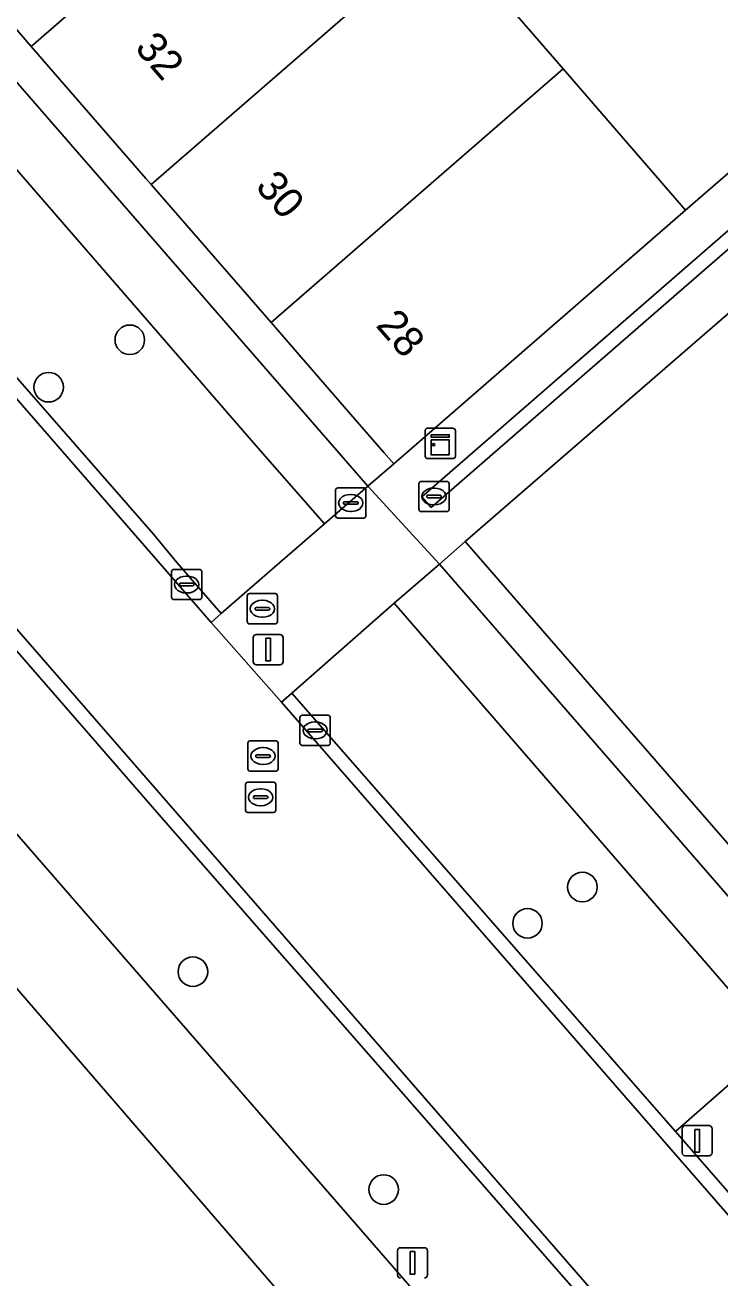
# Model space of a CAD drawing. Extents: x 155887 to 156869, y 383880 to 384678.
# Drawn here: x 156597.4 to 156620.38, y 383945.04 to 383986.49 of the extents above; entities that cross this region are included whole.
import ezdxf

# ---------------------------------------------------------------- set-up
doc = ezdxf.new("R2010")
doc.units = 0
for name, color, linetype in [('IMGEO_Berm_groen', 7, 'Continuous'), ('IMGEO_Boom', 7, 'Continuous'), ('IMGEO_Brandkraan', 7, 'Continuous'), ('IMGEO_Erf', 7, 'Continuous'), ('IMGEO_Kast', 7, 'Continuous'), ('IMGEO_Kolk', 7, 'Continuous'), ('IMGEO_Lichtmast', 7, 'Continuous'), ('IMGEO_OVBaan_gesloten', 7, 'Continuous'), ('IMGEO_Pand', 7, 'Continuous'), ('IMGEO_Pand_nummerreeks', 7, 'Continuous'), ('IMGEO_Parkeervlak_open', 7, 'Continuous'), ('IMGEO_Rijbaan_lokaal_gesloten', 7, 'Continuous'), ('IMGEO_Rijbaan_lokaal_open', 7, 'Continuous'), ('IMGEO_Rioolput', 7, 'Continuous'), ('IMGEO_Voetpad_open', 7, 'Continuous')]:
    doc.layers.add(name, color=color, linetype=linetype)

msp = doc.modelspace()

# ---------------------------------------------------------------- linework, layer by layer
at = {"layer": 'IMGEO_Berm_groen'}
for points in [[(156562.118, 384000), (156634.845, 383916.306), (156649.574, 383899.314), (156657.48, 383890.128), (156660.479, 383886.538), (156661.73, 383884.973), (156667.165, 383889.242), (156667.519, 383889.539)], [(156646.315, 383909.821), (156646.375, 383909.933), (156646.206, 383910.051), (156645.847, 383909.788), (156626.506, 383932.134), (156601.837, 383960.361), (156567.837, 383999.499)]]:
    msp.add_lwpolyline(points, dxfattribs=at)
at = {"layer": 'IMGEO_Boom'}
for centre in [(156600.863, 383976.073), (156598.179, 383974.504), (156615.828, 383957.967), (156614.013, 383956.767), (156602.949, 383955.167), (156609.257, 383947.959)]:
    msp.add_circle(centre, 0.489, dxfattribs=at)
at = {"layer": 'IMGEO_Brandkraan'}
for p, q in [((156607.669, 383970.248), (156607.669, 383971.1)), ((156607.744, 383971.174), (156608.596, 383971.174)), ((156608.157, 383970.954), (156608.182, 383970.954)), ((156608.67, 383971.1), (156608.67, 383970.248)), ((156607.928, 383970.668), (156607.928, 383970.68)), ((156608.366, 383970.631), (156607.968, 383970.631)), ((156607.971, 383970.717), (156608.369, 383970.717)), ((156608.412, 383970.68), (156608.412, 383970.668)), ((156608.596, 383970.174), (156607.744, 383970.174)), ((156608.18, 383970.394), (156608.155, 383970.394))]:
    msp.add_line(p, q, dxfattribs=at)
for points in [[(156607.669, 383970.248), (156607.669, 383971.1)], [(156607.744, 383971.174), (156608.596, 383971.174)], [(156608.67, 383971.1), (156608.67, 383970.248)], [(156608.596, 383970.174), (156607.744, 383970.174)]]:
    msp.add_lwpolyline(points, dxfattribs=at)
for centre, radius, start, end in [((156607.746, 383971.098), 0.0765, 91.552, 178.448), ((156607.746, 383971.098), 0.0765, 91.552, 178.448), ((156608.594, 383971.098), 0.0765, 1.552, 88.448), ((156608.594, 383971.098), 0.0765, 1.552, 88.448), ((156607.968, 383970.677), 0.0403, 85.8775, 175.7526), ((156607.965, 383970.667), 0.0366, 178.938, 274.7102), ((156608.369, 383970.674), 0.043, 264.8664, 352.4533), ((156608.373, 383970.679), 0.0386, 1.7309, 96.639), ((156607.746, 383970.25), 0.0765, 181.552, 268.448), ((156607.746, 383970.25), 0.0765, 181.552, 268.448), ((156608.594, 383970.25), 0.0765, 271.552, 358.448), ((156608.594, 383970.25), 0.0765, 271.552, 358.448)]:
    msp.add_arc(centre, radius, start, end, dxfattribs=at)
for centre, major_axis, ratio, start_param, end_param in [((156608.156, 383970.674), (-0.387, 0.002), 0.722429, 4.712389, 7.853982), ((156608.181, 383970.674), (-0.39, 0.002), 0.717154, 1.570796, 4.712389)]:
    msp.add_ellipse(centre, major_axis=major_axis, ratio=ratio, start_param=start_param, end_param=end_param, dxfattribs=at)
at = {"layer": 'IMGEO_Erf'}
msp.add_lwpolyline([(156583.736, 384000), (156608.736, 383971.231), (156609.595, 383971.968), (156609.266, 383972.346), (156608.095, 383973.695), (156605.533, 383976.645), (156604.809, 383977.478), (156603.63, 383978.836), (156601.566, 383981.212), (156601.392, 383981.413), (156600.225, 383982.756), (156597.599, 383985.78), (156597.07, 383986.389), (156596.031, 383987.585)], dxfattribs=at)
msp.add_lwpolyline([(156622.256, 383991.321), (156624.206, 383993.005), (156620.952, 383996.767), (156616.412, 383992.824), (156611.871, 383988.88), (156615.191, 383985.036), (156619.232, 383980.357), (156628.341, 383988.255), (156628.197, 383988.421), (156628.157, 383988.43), (156626.207, 383986.746)], close=True, dxfattribs=at)
at = {"layer": 'IMGEO_Kast'}
for p, q in [((156610.629, 383972.219), (156610.629, 383973.06)), ((156610.629, 383973.06), (156610.629, 383972.219)), ((156610.704, 383973.144), (156611.545, 383973.144)), ((156611.545, 383973.144), (156610.704, 383973.144)), ((156611.629, 383973.069), (156611.629, 383972.228)), ((156611.629, 383972.228), (156611.629, 383973.069)), ((156611.554, 383972.144), (156610.713, 383972.144)), ((156610.713, 383972.144), (156611.554, 383972.144))]:
    msp.add_line(p, q, dxfattribs=at)
for points in [[(156610.824, 383972.934), (156611.424, 383972.934), (156611.424, 383972.849), (156610.824, 383972.849), (156610.824, 383972.934)], [(156610.824, 383972.759), (156611.424, 383972.759), (156611.424, 383972.27), (156610.824, 383972.27), (156610.824, 383972.759)]]:
    msp.add_lwpolyline(points, dxfattribs=at)
msp.add_circle((156610.908, 383972.608), 0.0377, dxfattribs=at)
for centre, start, end in [((156610.707, 383973.066), 92.4484, 184.2845), ((156610.707, 383973.066), 92.4484, 184.2845), ((156611.551, 383973.066), 2.4484, 94.2845), ((156611.551, 383973.066), 2.4484, 94.2845), ((156610.707, 383972.222), 182.4484, 274.2845), ((156610.707, 383972.222), 182.4484, 274.2845), ((156611.551, 383972.222), 272.4484, 4.2845), ((156611.551, 383972.222), 272.4484, 4.2845)]:
    msp.add_arc(centre, 0.0779, start, end, dxfattribs=at)
at = {"layer": 'IMGEO_Kolk'}
for p, q in [((156610.495, 383971.389), (156611.347, 383971.389)), ((156610.42, 383970.463), (156610.42, 383971.315)), ((156610.722, 383970.932), (156611.12, 383970.932)), ((156610.908, 383971.169), (156610.933, 383971.169)), ((156611.421, 383971.315), (156611.421, 383970.463)), ((156610.679, 383970.883), (156610.679, 383970.895)), ((156611.117, 383970.846), (156610.719, 383970.846)), ((156610.931, 383970.609), (156610.906, 383970.609)), ((156611.163, 383970.895), (156611.163, 383970.883)), ((156611.347, 383970.389), (156610.495, 383970.389)), ((156602.317, 383968.476), (156603.169, 383968.476)), ((156602.242, 383967.55), (156602.242, 383968.402)), ((156602.544, 383968.019), (156602.942, 383968.019)), ((156602.73, 383968.256), (156602.755, 383968.256)), ((156603.243, 383968.402), (156603.243, 383967.55)), ((156602.501, 383967.97), (156602.501, 383967.982)), ((156602.939, 383967.933), (156602.541, 383967.933)), ((156602.753, 383967.696), (156602.728, 383967.696)), ((156602.985, 383967.982), (156602.985, 383967.97)), ((156603.169, 383967.476), (156602.317, 383967.476)), ((156606.49, 383962.725), (156606.49, 383963.577)), ((156606.565, 383963.651), (156607.417, 383963.651)), ((156607.491, 383963.577), (156607.491, 383962.725)), ((156606.749, 383963.145), (156606.749, 383963.157)), ((156607.187, 383963.108), (156606.789, 383963.108)), ((156606.792, 383963.194), (156607.19, 383963.194)), ((156606.978, 383963.431), (156607.003, 383963.431)), ((156607.233, 383963.157), (156607.233, 383963.145)), ((156607.417, 383962.651), (156606.565, 383962.651)), ((156607.001, 383962.871), (156606.976, 383962.871))]:
    msp.add_line(p, q, dxfattribs=at)
for points in [[(156610.495, 383971.389), (156611.347, 383971.389)], [(156610.42, 383970.463), (156610.42, 383971.315)], [(156611.421, 383971.315), (156611.421, 383970.463)], [(156611.347, 383970.389), (156610.495, 383970.389)], [(156602.317, 383968.476), (156603.169, 383968.476)], [(156602.242, 383967.55), (156602.242, 383968.402)], [(156603.243, 383968.402), (156603.243, 383967.55)], [(156603.169, 383967.476), (156602.317, 383967.476)], [(156606.49, 383962.725), (156606.49, 383963.577)], [(156606.565, 383963.651), (156607.417, 383963.651)], [(156607.491, 383963.577), (156607.491, 383962.725)], [(156607.417, 383962.651), (156606.565, 383962.651)]]:
    msp.add_lwpolyline(points, dxfattribs=at)
for centre, radius, start, end in [((156610.497, 383971.313), 0.0765, 91.552, 178.448), ((156610.497, 383971.313), 0.0765, 91.552, 178.448), ((156611.345, 383971.313), 0.0765, 1.552, 88.448), ((156611.345, 383971.313), 0.0765, 1.552, 88.448), ((156610.719, 383970.892), 0.0403, 85.8775, 175.7526), ((156611.124, 383970.894), 0.0386, 1.7309, 96.639), ((156610.716, 383970.882), 0.0366, 178.938, 274.7102), ((156611.12, 383970.889), 0.043, 264.8664, 352.4533), ((156610.497, 383970.465), 0.0765, 181.552, 268.448), ((156610.497, 383970.465), 0.0765, 181.552, 268.448), ((156611.345, 383970.465), 0.0765, 271.552, 358.448), ((156611.345, 383970.465), 0.0765, 271.552, 358.448), ((156602.319, 383968.4), 0.0765, 91.552, 178.448), ((156602.319, 383968.4), 0.0765, 91.552, 178.448), ((156603.167, 383968.4), 0.0765, 1.552, 88.448), ((156603.167, 383968.4), 0.0765, 1.552, 88.448), ((156602.541, 383967.979), 0.0403, 85.8775, 175.7526), ((156602.946, 383967.981), 0.0386, 1.7309, 96.639), ((156602.538, 383967.969), 0.0366, 178.938, 274.7102), ((156602.942, 383967.976), 0.043, 264.8664, 352.4533), ((156602.319, 383967.552), 0.0765, 181.552, 268.448), ((156602.319, 383967.552), 0.0765, 181.552, 268.448), ((156603.167, 383967.552), 0.0765, 271.552, 358.448), ((156603.167, 383967.552), 0.0765, 271.552, 358.448), ((156606.567, 383963.575), 0.0765, 91.552, 178.448), ((156606.567, 383963.575), 0.0765, 91.552, 178.448), ((156607.415, 383963.575), 0.0765, 1.552, 88.448), ((156607.415, 383963.575), 0.0765, 1.552, 88.448), ((156606.789, 383963.154), 0.0403, 85.8775, 175.7526), ((156606.786, 383963.144), 0.0366, 178.938, 274.7102), ((156607.19, 383963.151), 0.043, 264.8664, 352.4533), ((156607.194, 383963.156), 0.0386, 1.7309, 96.639), ((156606.567, 383962.727), 0.0765, 181.552, 268.448), ((156606.567, 383962.727), 0.0765, 181.552, 268.448), ((156607.415, 383962.727), 0.0765, 271.552, 358.448), ((156607.415, 383962.727), 0.0765, 271.552, 358.448)]:
    msp.add_arc(centre, radius, start, end, dxfattribs=at)
for centre, major_axis, ratio, start_param, end_param in [((156610.907, 383970.889), (-0.387, 0.002), 0.722429, 4.712389, 7.853982), ((156610.932, 383970.889), (-0.39, 0.002), 0.717154, 1.570796, 4.712389), ((156602.729, 383967.976), (-0.387, 0.002), 0.722429, 4.712389, 7.853982), ((156602.754, 383967.976), (-0.39, 0.002), 0.717154, 1.570796, 4.712389), ((156606.977, 383963.151), (-0.387, 0.002), 0.722429, 4.712389, 7.853982), ((156607.002, 383963.151), (-0.39, 0.002), 0.717154, 1.570796, 4.712389)]:
    msp.add_ellipse(centre, major_axis=major_axis, ratio=ratio, start_param=start_param, end_param=end_param, dxfattribs=at)
at = {"layer": 'IMGEO_Lichtmast'}
for p, q in [((156604.944, 383965.423), (156604.944, 383966.223)), ((156604.944, 383966.223), (156604.944, 383965.423)), ((156605.044, 383966.323), (156605.834, 383966.323)), ((156605.834, 383966.323), (156605.044, 383966.323)), ((156605.934, 383966.223), (156605.934, 383965.423)), ((156605.934, 383965.423), (156605.934, 383966.223)), ((156605.834, 383965.323), (156605.044, 383965.323)), ((156605.044, 383965.323), (156605.834, 383965.323)), ((156619.126, 383949.174), (156619.126, 383949.974)), ((156619.126, 383949.974), (156619.126, 383949.174)), ((156619.226, 383950.074), (156620.016, 383950.074)), ((156620.016, 383950.074), (156619.226, 383950.074)), ((156620.116, 383949.974), (156620.116, 383949.174)), ((156620.116, 383949.174), (156620.116, 383949.974)), ((156620.016, 383949.074), (156619.226, 383949.074)), ((156619.226, 383949.074), (156620.016, 383949.074)), ((156609.716, 383945.135), (156609.716, 383945.935)), ((156609.716, 383945.935), (156609.716, 383945.135)), ((156609.816, 383946.035), (156610.606, 383946.035)), ((156610.606, 383946.035), (156609.816, 383946.035)), ((156610.706, 383945.935), (156610.706, 383945.135)), ((156610.706, 383945.135), (156610.706, 383945.935))]:
    msp.add_line(p, q, dxfattribs=at)
for points in [[(156605.364, 383966.198), (156605.514, 383966.198), (156605.514, 383965.448), (156605.364, 383965.448), (156605.364, 383966.198)], [(156619.546, 383949.949), (156619.696, 383949.949), (156619.696, 383949.199), (156619.546, 383949.199), (156619.546, 383949.949)], [(156610.136, 383945.91), (156610.286, 383945.91), (156610.286, 383945.16), (156610.136, 383945.16), (156610.136, 383945.91)]]:
    msp.add_lwpolyline(points, dxfattribs=at)
for centre, start, end in [((156605.044, 383966.223), 90, 180), ((156605.044, 383966.223), 90, 180), ((156605.834, 383966.223), 0, 90), ((156605.834, 383966.223), 360, 90), ((156605.044, 383965.423), 180, 270), ((156605.044, 383965.423), 180, 270), ((156605.834, 383965.423), 270, 0), ((156605.834, 383965.423), 270, 0), ((156619.226, 383949.974), 90, 180), ((156619.226, 383949.974), 90, 180), ((156620.016, 383949.974), 0, 90), ((156620.016, 383949.974), 360, 90), ((156619.226, 383949.174), 180, 270), ((156619.226, 383949.174), 180, 270), ((156620.016, 383949.174), 270, 0), ((156620.016, 383949.174), 270, 0), ((156609.816, 383945.935), 90, 180), ((156609.816, 383945.935), 90, 180), ((156610.606, 383945.935), 0, 90), ((156610.606, 383945.935), 360, 90), ((156609.816, 383945.135), 180, 270), ((156609.816, 383945.135), 180, 270), ((156610.606, 383945.135), 270, 0), ((156610.606, 383945.135), 270, 0)]:
    msp.add_arc(centre, 0.1, start, end, dxfattribs=at)
at = {"layer": 'IMGEO_OVBaan_gesloten'}
msp.add_lwpolyline([(156500, 384061.368), (156513.218, 384046.155), (156516.017, 384048.538), (156657.549, 383884.637), (156660.479, 383886.538), (156657.48, 383890.128), (156649.574, 383899.314), (156634.845, 383916.306), (156562.118, 384000), (156526.643, 384040.832), (156517.145, 384051.764), (156500, 384071.498)], dxfattribs=at)
at = {"layer": 'IMGEO_Pand'}
for points in [[(156604.004, 383997.938), (156603.3, 383998.749), (156593.631, 383990.348), (156596.031, 383987.585), (156597.07, 383986.389), (156597.599, 383985.78), (156607.267, 383994.181)], [(156607.267, 383994.181), (156597.599, 383985.78), (156600.225, 383982.756), (156601.392, 383981.413), (156601.566, 383981.212), (156611.237, 383989.615), (156611.871, 383988.88), (156616.412, 383992.824), (156615.1, 383994.333), (156610.56, 383990.389)], [(156611.871, 383988.88), (156611.237, 383989.615), (156601.566, 383981.212), (156603.63, 383978.836), (156604.809, 383977.478), (156605.533, 383976.645), (156615.191, 383985.036)], [(156615.191, 383985.036), (156605.533, 383976.645), (156608.095, 383973.695), (156609.266, 383972.346), (156609.595, 383971.968), (156619.232, 383980.357)], [(156634.828, 383962.561), (156621.607, 383977.767), (156611.955, 383969.403), (156625.17, 383954.192)]]:
    msp.add_lwpolyline(points, close=True, dxfattribs=at)
at = {"layer": 'IMGEO_Parkeervlak_open'}
for points in [[(156595.533, 383983.524), (156592.109, 383980.552), (156601.642, 383969.638), (156602.42, 383968.708), (156603.883, 383967.013), (156605.49, 383968.42), (156607.297, 383969.986), (156605.035, 383972.576)], [(156618.912, 383949.885), (156622.22, 383952.787), (156609.604, 383967.363), (156606.226, 383964.383)]]:
    msp.add_lwpolyline(points, close=True, dxfattribs=at)
at = {"layer": 'IMGEO_Rijbaan_lokaal_gesloten'}
for points in [[(156504.298, 384073.374), (156520.535, 384054.614), (156527.288, 384046.812), (156528.598, 384045.292), (156528.617, 384045.27), (156530.033, 384043.663), (156567.998, 384000), (156646.206, 383910.051), (156646.375, 383909.933), (156646.315, 383909.821)], [(156650.086, 383913.301), (156630.384, 383935.946), (156605.883, 383964.081), (156603.554, 383966.725), (156574.636, 384000), (156565.483, 384010.532), (156529.628, 384051.804)]]:
    msp.add_lwpolyline(points, dxfattribs=at)
at = {"layer": 'IMGEO_Rijbaan_lokaal_open'}
for points in [[(156529.628, 384051.804), (156565.483, 384010.532), (156574.636, 384000), (156603.554, 383966.725), (156603.883, 383967.013), (156602.42, 383968.708), (156601.642, 383969.638), (156592.109, 383980.552), (156591.511, 383981.251), (156576.407, 383998.65), (156575.798, 383999.325), (156575.214, 384000), (156570.896, 384004.989), (156569.471, 384006.617), (156568.014, 384008.289), (156565.824, 384010.805), (156561.467, 384015.811), (156560.867, 384016.521), (156546.504, 384033.054), (156545.876, 384033.764), (156533.37, 384048.181), (156529.835, 384052.221)], [(156650.441, 383913.603), (156645.704, 383919.064), (156645.025, 383919.822), (156631.453, 383935.472), (156630.78, 383936.216), (156625.882, 383941.86), (156618.912, 383949.885), (156606.226, 383964.383), (156605.883, 383964.081), (156630.384, 383935.946), (156650.086, 383913.301)]]:
    msp.add_lwpolyline(points, dxfattribs=at)
msp.add_lwpolyline([(156530.033, 384043.663), (156529.694, 384043.376), (156567.401, 384000), (156567.837, 383999.499), (156601.837, 383960.361), (156626.506, 383932.134), (156645.847, 383909.788), (156646.206, 383910.051), (156567.998, 384000)], close=True, dxfattribs=at)
at = {"layer": 'IMGEO_Rioolput'}
for p, q in [((156604.746, 383966.748), (156604.746, 383967.6)), ((156604.821, 383967.674), (156605.673, 383967.674)), ((156605.747, 383967.6), (156605.747, 383966.748)), ((156605.048, 383967.217), (156605.446, 383967.217)), ((156605.234, 383967.454), (156605.259, 383967.454)), ((156605.005, 383967.168), (156605.005, 383967.18)), ((156605.443, 383967.131), (156605.045, 383967.131)), ((156605.257, 383966.894), (156605.232, 383966.894)), ((156605.489, 383967.18), (156605.489, 383967.168)), ((156605.673, 383966.674), (156604.821, 383966.674)), ((156604.767, 383961.876), (156604.767, 383962.728)), ((156604.842, 383962.802), (156605.694, 383962.802)), ((156605.768, 383962.728), (156605.768, 383961.876)), ((156605.026, 383962.296), (156605.026, 383962.308)), ((156605.464, 383962.259), (156605.066, 383962.259)), ((156605.069, 383962.345), (156605.467, 383962.345)), ((156605.255, 383962.582), (156605.28, 383962.582)), ((156605.51, 383962.308), (156605.51, 383962.296)), ((156605.694, 383961.802), (156604.842, 383961.802)), ((156605.278, 383962.022), (156605.253, 383962.022)), ((156604.764, 383961.438), (156605.616, 383961.438)), ((156604.689, 383960.512), (156604.689, 383961.364)), ((156604.991, 383960.981), (156605.389, 383960.981)), ((156605.177, 383961.218), (156605.202, 383961.218)), ((156605.69, 383961.364), (156605.69, 383960.512)), ((156604.948, 383960.932), (156604.948, 383960.944)), ((156605.386, 383960.895), (156604.988, 383960.895)), ((156605.2, 383960.658), (156605.175, 383960.658)), ((156605.432, 383960.944), (156605.432, 383960.932)), ((156605.616, 383960.438), (156604.764, 383960.438))]:
    msp.add_line(p, q, dxfattribs=at)
for points in [[(156604.746, 383966.748), (156604.746, 383967.6)], [(156604.821, 383967.674), (156605.673, 383967.674)], [(156605.747, 383967.6), (156605.747, 383966.748)], [(156605.673, 383966.674), (156604.821, 383966.674)], [(156604.767, 383961.876), (156604.767, 383962.728)], [(156604.842, 383962.802), (156605.694, 383962.802)], [(156605.768, 383962.728), (156605.768, 383961.876)], [(156605.694, 383961.802), (156604.842, 383961.802)], [(156604.764, 383961.438), (156605.616, 383961.438)], [(156604.689, 383960.512), (156604.689, 383961.364)], [(156605.69, 383961.364), (156605.69, 383960.512)], [(156605.616, 383960.438), (156604.764, 383960.438)]]:
    msp.add_lwpolyline(points, dxfattribs=at)
for centre, radius, start, end in [((156604.823, 383967.598), 0.0765, 91.552, 178.448), ((156604.823, 383967.598), 0.0765, 91.552, 178.448), ((156605.671, 383967.598), 0.0765, 1.552, 88.448), ((156605.671, 383967.598), 0.0765, 1.552, 88.448), ((156605.045, 383967.177), 0.0403, 85.8775, 175.7526), ((156605.45, 383967.179), 0.0386, 1.7309, 96.639), ((156605.042, 383967.167), 0.0366, 178.938, 274.7102), ((156605.446, 383967.174), 0.043, 264.8664, 352.4533), ((156604.823, 383966.75), 0.0765, 181.552, 268.448), ((156604.823, 383966.75), 0.0765, 181.552, 268.448), ((156605.671, 383966.75), 0.0765, 271.552, 358.448), ((156605.671, 383966.75), 0.0765, 271.552, 358.448), ((156604.844, 383962.726), 0.0765, 91.552, 178.448), ((156604.844, 383962.726), 0.0765, 91.552, 178.448), ((156605.692, 383962.726), 0.0765, 1.552, 88.448), ((156605.692, 383962.726), 0.0765, 1.552, 88.448), ((156605.066, 383962.305), 0.0403, 85.8775, 175.7526), ((156605.063, 383962.295), 0.0366, 178.938, 274.7102), ((156605.467, 383962.302), 0.043, 264.8664, 352.4533), ((156605.471, 383962.307), 0.0386, 1.7309, 96.639), ((156604.844, 383961.878), 0.0765, 181.552, 268.448), ((156604.844, 383961.878), 0.0765, 181.552, 268.448), ((156605.692, 383961.878), 0.0765, 271.552, 358.448), ((156605.692, 383961.878), 0.0765, 271.552, 358.448), ((156604.766, 383961.362), 0.0765, 91.552, 178.448), ((156604.766, 383961.362), 0.0765, 91.552, 178.448), ((156605.614, 383961.362), 0.0765, 1.552, 88.448), ((156605.614, 383961.362), 0.0765, 1.552, 88.448), ((156604.988, 383960.941), 0.0403, 85.8775, 175.7526), ((156605.393, 383960.943), 0.0386, 1.7309, 96.639), ((156604.985, 383960.931), 0.0366, 178.938, 274.7102), ((156605.389, 383960.938), 0.043, 264.8664, 352.4533), ((156604.766, 383960.514), 0.0765, 181.552, 268.448), ((156604.766, 383960.514), 0.0765, 181.552, 268.448), ((156605.614, 383960.514), 0.0765, 271.552, 358.448), ((156605.614, 383960.514), 0.0765, 271.552, 358.448)]:
    msp.add_arc(centre, radius, start, end, dxfattribs=at)
for centre, major_axis, ratio, start_param, end_param in [((156605.233, 383967.174), (-0.387, 0.002), 0.722429, 4.712389, 7.853982), ((156605.258, 383967.174), (-0.39, 0.002), 0.717154, 1.570796, 4.712389), ((156605.254, 383962.302), (-0.387, 0.002), 0.722429, 4.712389, 7.853982), ((156605.279, 383962.302), (-0.39, 0.002), 0.717154, 1.570796, 4.712389), ((156605.176, 383960.938), (-0.387, 0.002), 0.722429, 4.712389, 7.853982), ((156605.201, 383960.938), (-0.39, 0.002), 0.717154, 1.570796, 4.712389)]:
    msp.add_ellipse(centre, major_axis=major_axis, ratio=ratio, start_param=start_param, end_param=end_param, dxfattribs=at)
at = {"layer": 'IMGEO_Voetpad_open'}
for points in [[(156583.736, 384000), (156572.933, 384012.431), (156572.904, 384012.408), (156571.511, 384011.292), (156574.313, 384007.943), (156579.202, 384002.311), (156576.567, 384000), (156575.798, 383999.325), (156576.407, 383998.65), (156577.973, 384000), (156579.829, 384001.6), (156581.218, 384000), (156594.923, 383984.215), (156591.511, 383981.251), (156592.109, 383980.552), (156595.533, 383983.524), (156605.035, 383972.576), (156607.297, 383969.986), (156608.736, 383971.231)], [(156610.824, 383970.521), (156644.7, 384000), (156648.386, 384003.208), (156648.083, 384003.559), (156643.992, 384000), (156610.517, 383970.878)], [(156610.824, 383970.521), (156610.517, 383970.878), (156643.992, 384000), (156648.083, 384003.559), (156648.386, 384003.208), (156644.7, 384000)], [(156611.103, 383968.653), (156608.736, 383971.231), (156607.297, 383969.986), (156605.49, 383968.42), (156603.883, 383967.013), (156603.554, 383966.725), (156605.883, 383964.081), (156606.226, 383964.383), (156609.604, 383967.363)], [(156635.435, 383940.644), (156662.111, 383909.928), (156664.695, 383908.697), (156651.646, 383923.717), (156638.385, 383938.981), (156625.17, 383954.192), (156611.955, 383969.403), (156611.103, 383968.653)], [(156635.435, 383940.644), (156611.103, 383968.653), (156609.604, 383967.363), (156622.22, 383952.787), (156618.912, 383949.885), (156625.882, 383941.86), (156629.17, 383944.785), (156634.101, 383939.133), (156630.78, 383936.216), (156631.453, 383935.472), (156634.764, 383938.382), (156648.363, 383922.735), (156649.012, 383921.996), (156656.543, 383913.299), (156654.022, 383911.101), (156665.453, 383904.527), (156666.298, 383906.852), (156664.695, 383908.697), (156662.111, 383909.928)]]:
    msp.add_lwpolyline(points, close=True, dxfattribs=at)
msp.add_lwpolyline([(156628.341, 383988.255), (156619.232, 383980.357), (156609.595, 383971.968), (156608.736, 383971.231), (156611.103, 383968.653), (156611.955, 383969.403), (156621.607, 383977.767), (156621.473, 383977.93), (156646.851, 384000)], dxfattribs=at)

# ---------------------------------------------------------------- texts
at = {"layer": 'IMGEO_Pand_nummerreeks'}
for s, rotation, p in [('32', 310.9777, (156600.997, 383985.71)), ('30', 310.9777, (156604.984, 383981.12)), ('28', 310.9758, (156608.967, 383976.536))]:
    msp.add_text(s, height=1, rotation=rotation, dxfattribs=at).set_placement(p)

doc.saveas('drawing.dxf')
